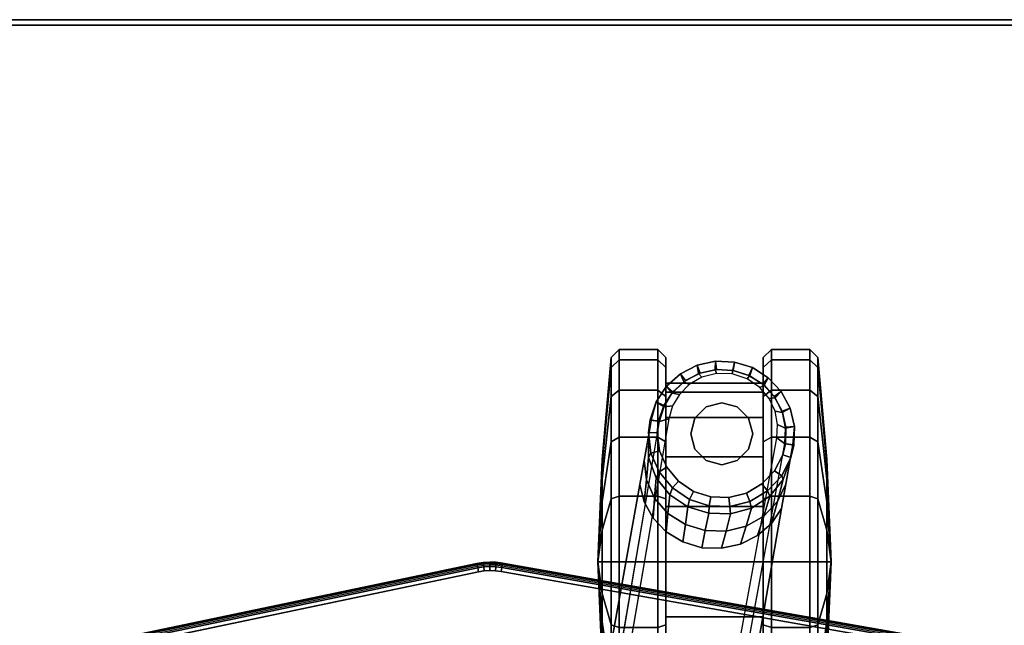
# Model space of a CAD drawing. Header units: inches. Extents: x 390 to 1835, y -266 to 136.
# Tile 541 of 656: x 1643.08 to 1650.38, y -87.03 to -82.54. Entities that reach past the tile are written whole.
import ezdxf
from ezdxf.enums import TextEntityAlignment as Align

# ---------------------------------------------------------------- set-up
doc = ezdxf.new("R2010")
doc.units = ezdxf.units.IN
doc.header["$LTSCALE"] = 0.95294
doc.header["$MEASUREMENT"] = 0
for name, color, linetype in [('A-FURN-3-PLANES-TABLE-LEG-BASE', 253, 'Continuous'), ('A-FURN-3-PLANES-TABLE-LEG-BASE-TRIM', 251, 'Continuous'), ('A-FURN-3-PLANES-TABLE-LEG-CASTER', 253, 'Continuous'), ('A-FURN-3-PLANES-TABLE-LEG-CASTER-STEM', 253, 'Continuous'), ('A-FURN-3-PLANES-TABLE-LEG-CASTER-TRIM', 250, 'Continuous'), ('A-FURN-3-PLANES-TABLE-TOP-EDGE', 35, 'Continuous'), ('A-FURN-3-PLANES-TABLE-TOP-SURFACE-BOTTOM', 49, 'Continuous'), ('A-FURN-3-PLANES-TABLE-TOP-SURFACE-TOP', 33, 'Continuous'), ('A-FURN-HAWORTH-ATT', 251, 'Continuous')]:
    doc.layers.add(name, color=color, linetype=linetype)

# ---------------------------------------------------------------- blocks, each defined once
blk = doc.blocks.new('TARA-2460-JNC4-FLAT-3D-3')
at = {"layer": 'A-FURN-3-PLANES-TABLE-LEG-BASE'}
for points, invisible_edges in [([(53.94, -2.678, 3.1895), (54.05, -2.6223, 3.1895), (54.0005, -3.4994, 3.1895), (53.8892, -3.4242, 3.1895)], 10), ([(54.1283, -3.5409, 3.1895), (54.0005, -3.4994, 3.1895), (54.05, -2.6223, 3.1895), (54.1706, -2.5963, 3.1895)], 10), ([(54.4925, -2.7284, 5.0632), (54.3993, -2.6645, 5.0332), (54.1723, -2.6245, 5.0332), (54.0629, -2.6526, 5.0632)], 10), ([(54.1706, -2.5963, 3.1895), (54.2938, -2.6021, 3.1895), (54.2626, -3.5453, 3.1895), (54.1283, -3.5409, 3.1895)], 10), ([(54.3993, -2.6645, 5.0332), (54.2887, -2.6281, 5.0225), (54.1723, -2.6245, 5.0332)], 8), ([(54.2938, -2.6021, 3.1895), (54.4114, -2.6391, 3.1895), (54.3929, -3.5124, 3.1895), (54.2626, -3.5453, 3.1895)], 10), ([(53.8892, -3.4242, 3.1895), (53.803, -3.3211, 3.1895), (53.848, -2.7601, 3.1895), (53.94, -2.678, 3.1895)], 10), ([(53.9693, -2.7067, 5.1079), (54.562, -2.8112, 5.1079), (54.4925, -2.7284, 5.0632), (54.0629, -2.6526, 5.0632)], 5), ([(54.4114, -2.6391, 3.1895), (54.5157, -2.7049, 3.1895), (54.5089, -3.4448, 3.1895), (54.3929, -3.5124, 3.1895)], 10), ([(53.7798, -2.8629, 3.1895), (53.848, -2.7601, 3.1895), (53.803, -3.3211, 3.1895), (53.7488, -3.1982, 3.1895)], 10), ([(53.8961, -2.7798, 5.1623), (54.6058, -2.9049, 5.1623), (54.562, -2.8112, 5.1079), (53.9693, -2.7067, 5.1079)], 5), ([(54.5157, -2.7049, 3.1895), (54.5998, -2.7951, 3.1895), (54.6018, -3.3476, 3.1895), (54.5089, -3.4448, 3.1895)], 10), ([(53.8448, -2.8659, 5.2226), (54.6245, -3.0034, 5.2226), (54.6058, -2.9049, 5.1623), (53.8961, -2.7798, 5.1623)], 5), ([(54.5998, -2.7951, 3.1895), (54.658, -2.9038, 3.1895), (54.6641, -3.2286, 3.1895), (54.6018, -3.3476, 3.1895)], 10), ([(53.7306, -3.0651, 3.1895), (53.7402, -2.9797, 3.1895), (53.7798, -2.8629, 3.1895), (53.7488, -3.1982, 3.1895)], 4), ([(54.6188, -3.1018, 5.2855), (54.6245, -3.0034, 5.2226), (53.8448, -2.8659, 5.2226), (53.8165, -2.9603, 5.2855)], 10), ([(54.658, -2.9038, 3.1895), (54.6867, -3.0238, 3.1895), (54.6838, -3.1471, 3.1895), (54.6641, -3.2286, 3.1895)], 8), ([(53.7488, -2.9818, 5.2348), (53.6016, -3.4489, 3.7572), (52.8138, -7.8552, 6.0653), (53.2757, -5.7544, 7.0435)], 5), ([(53.3434, -5.733, 7.0939), (54.1155, -5.8692, 7.0939), (54.6188, -3.1018, 5.2855), (53.8165, -2.9603, 5.2855)], 4), ([(53.6333, -3.2707, 3.66), (53.6016, -3.4489, 3.7572), (53.7488, -2.9818, 5.2348)], 10), ([(53.6679, -3.0782, 3.563), (53.6333, -3.2707, 3.66), (53.7488, -2.9818, 5.2348)], 10), ([(53.7488, -2.9818, 5.2348), (53.6872, -2.9701, 3.5063), (53.6679, -3.0782, 3.563)], 8), ([(54.1718, -5.9124, 7.0435), (53.9228, -7.8406, 6.0467), (54.6549, -3.6277, 3.7625), (54.6751, -3.1451, 5.2348)], 5), ([(54.6549, -3.6277, 3.7625), (54.6864, -3.4471, 3.6607), (54.6751, -3.1451, 5.2348)], 10), ([(54.6751, -3.1451, 5.2348), (54.7182, -3.2634, 3.565), (54.737, -3.1552, 3.5063)], 1), ([(54.6751, -3.1451, 5.2348), (54.6864, -3.4471, 3.6607), (54.7182, -3.2634, 3.565)], 9), ([(53.6016, -3.4489, 3.7572), (53.6342, -3.5783, 3.8205), (52.8138, -7.8552, 6.0653)], 2), ([(52.8138, -7.8552, 6.0653), (53.6342, -3.5783, 3.8205), (53.7008, -3.6976, 3.8763)], 9), ([(53.9228, -7.8406, 6.0467), (54.5801, -3.7377, 3.8267), (54.6549, -3.6277, 3.7625)], 1), ([(53.7008, -3.6976, 3.8763), (53.7983, -3.7991, 3.9208), (52.8138, -7.8552, 6.0653)], 10), ([(52.8138, -7.8552, 6.0653), (53.7983, -3.7991, 3.9208), (53.9213, -3.875, 3.9505)], 9), ([(54.4768, -3.8273, 3.8822), (54.5801, -3.7377, 3.8267), (53.9228, -7.8406, 6.0467)], 10), ([(53.9228, -7.8406, 6.0467), (54.3506, -3.8905, 3.9254), (54.4768, -3.8273, 3.8822)], 9), ([(52.8138, -7.8552, 6.0653), (53.9213, -3.875, 3.9505), (54.062, -3.9177, 3.9619)], 9), ([(54.062, -3.9177, 3.9619), (54.2091, -3.9222, 3.953), (53.9228, -7.8406, 6.0467), (52.8138, -7.8552, 6.0653)], 14), ([(54.2091, -3.9222, 3.953), (54.3506, -3.8905, 3.9254), (53.9228, -7.8406, 6.0467)], 10)]:
    blk.add_3dface(points, dxfattribs=dict(at, invisible_edges=invisible_edges))
for points in [[(53.6872, -2.9701, 3.5063), (53.6782, -2.9684, 3.2548), (53.7228, -2.8361, 3.2548)], [(53.6782, -2.9684, 3.2548), (53.6872, -2.9701, 3.5063), (53.6679, -3.0782, 3.563), (53.6677, -3.0626, 3.2527)], [(54.746, -3.1566, 3.2548), (54.7493, -3.0171, 3.2548), (54.737, -3.1552, 3.5063), (54.746, -3.1566, 3.2548)], [(54.7241, -3.2477, 3.2527), (54.746, -3.1566, 3.2548), (54.737, -3.1552, 3.5063), (54.7182, -3.2634, 3.565)]]:
    blk.add_3dface(points, dxfattribs=at)
at = {"layer": 'A-FURN-3-PLANES-TABLE-LEG-BASE-TRIM', "invisible_edges": 10}
for points in [[(52.4057, -4.0961, 27.5), (52.4472, -4.0895, 27.5), (52.4506, -5.0106, 27.5), (52.398, -5.019, 27.5)], [(52.4472, -4.0895, 27.5), (52.4891, -4.0868, 27.5), (52.5038, -5.0072, 27.5), (52.4506, -5.0106, 27.5)], [(52.4891, -4.0868, 27.5), (52.5311, -4.0881, 27.5), (52.5571, -5.0089, 27.5), (52.5038, -5.0072, 27.5)], [(52.5311, -4.0881, 27.5), (52.5727, -4.0935, 27.5), (52.6099, -5.0156, 27.5), (52.5571, -5.0089, 27.5)], [(49.547, -4.6948, 27.5), (52.4057, -4.0961, 27.5), (52.398, -5.019, 27.5), (51.0912, -5.2926, 27.5)], [(52.5727, -4.0935, 27.5), (55.589, -4.6253, 27.5), (54.589, -5.3646, 27.5), (52.6099, -5.0156, 27.5)]]:
    blk.add_3dface(points, dxfattribs=at)
at = {"layer": 'A-FURN-3-PLANES-TABLE-TOP-EDGE'}
for points in [[(59.68, 0, 28.96), (59.68, 0, 27.79), (0, 0, 27.79), (0, 0, 28.96)], [(0.04, -0.04, 27.75), (0, 0, 27.79), (59.68, 0, 27.79), (59.64, -0.04, 27.75)], [(59.64, -0.04, 29), (59.68, 0, 28.96), (0, 0, 28.96), (0.04, -0.04, 29)]]:
    blk.add_3dface(points, dxfattribs=at)
at = {"layer": 'A-FURN-3-PLANES-TABLE-TOP-SURFACE-BOTTOM'}
blk.add_3dface([(0.04, -0.04, 27.75), (59.64, -0.04, 27.75), (59.64, -23.562, 27.75), (0.04, -23.562, 27.75)], dxfattribs=at)
at = {"layer": 'A-FURN-3-PLANES-TABLE-TOP-SURFACE-TOP'}
blk.add_3dface([(0.04, -23.562, 29), (59.64, -23.562, 29), (59.64, -0.04, 29), (0.04, -0.04, 29)], dxfattribs=at)
at = {"layer": 'A-FURN-HAWORTH-ATT', "flags": 1}
for tag, p in [('HAWMC', (0, -0.0001)), ('HAWPN', (0, -0.1667)), ('HAWSN', (0, -0.3334))]:
    blk.add_attdef(tag, text='', height=0.1, dxfattribs=at).set_placement(p, align=Align.TOP_CENTER)
at = {"layer": 'A-FURN-3-PLANES-TABLE-LEG-BASE'}
mesh = blk.add_polymesh((25, 2), dxfattribs=at)
for k, corner in enumerate([(54.6641, -3.2286, 3.1895), (54.7241, -3.2477, 3.2527), (54.6018, -3.3476, 3.1895), (54.656, -3.3849, 3.2481), (54.5089, -3.4448, 3.1895), (54.551, -3.4967, 3.2455), (54.3929, -3.5124, 3.1895), (54.4187, -3.5742, 3.244), (54.2626, -3.5453, 3.1895), (54.27, -3.6119, 3.2432), (54.1283, -3.5409, 3.1895), (54.1168, -3.6069, 3.243), (54.0005, -3.4994, 3.1895), (53.9709, -3.5595, 3.2432), (53.8892, -3.4242, 3.1895), (53.8438, -3.4736, 3.244), (53.803, -3.3211, 3.1895), (53.7458, -3.3557, 3.2454), (53.7488, -3.1982, 3.1895), (53.685, -3.2149, 3.248), (53.7306, -3.0651, 3.1895), (53.6677, -3.0627, 3.2527), (53.7402, -2.9797, 3.1895), (53.6782, -2.9684, 3.2548), (53.7798, -2.8629, 3.1895), (53.7228, -2.8361, 3.2548), (53.848, -2.7601, 3.1895), (53.7998, -2.7196, 3.2547), (53.94, -2.678, 3.1895), (53.9038, -2.6265, 3.2547), (54.05, -2.6223, 3.1895), (54.0282, -2.5632, 3.2547), (54.1706, -2.5963, 3.1895), (54.1647, -2.5336, 3.2547), (54.2938, -2.6021, 3.1895), (54.3042, -2.54, 3.2547), (54.4114, -2.6391, 3.1895), (54.4374, -2.5817, 3.2547), (54.5157, -2.7049, 3.1895), (54.5555, -2.6562, 3.2547), (54.5998, -2.7951, 3.1895), (54.6508, -2.7582, 3.2547), (54.658, -2.9038, 3.1895), (54.7168, -2.8813, 3.2547), (54.6867, -3.0238, 3.1895), (54.7493, -3.0171, 3.2548), (54.6838, -3.1471, 3.1895), (54.746, -3.1566, 3.2548), (54.6641, -3.2286, 3.1895), (54.7241, -3.2477, 3.2527)]):
    mesh.set_mesh_vertex(divmod(k, 2), corner)
mesh = blk.add_polymesh((2, 13), dxfattribs=at)
for k, corner in enumerate([(54.737, -3.1552, 3.5063), (54.7493, -3.0171, 3.2548), (54.7168, -2.8813, 3.2547), (54.6508, -2.7582, 3.2547), (54.5555, -2.6562, 3.2547), (54.4374, -2.5817, 3.2547), (54.3042, -2.54, 3.2547), (54.1647, -2.5336, 3.2547), (54.0282, -2.5632, 3.2547), (53.9038, -2.6265, 3.2547), (53.7998, -2.7196, 3.2547), (53.7228, -2.8361, 3.2548), (53.6872, -2.9701, 3.5063), (54.6751, -3.1451, 5.2348), (54.6812, -3.0297, 5.1709), (54.6584, -2.9148, 5.1099), (54.6063, -2.8064, 5.0553), (54.5253, -2.7121, 5.0112), (54.4186, -2.6403, 4.982), (54.2937, -2.5996, 4.9717), (54.1624, -2.5951, 4.982), (54.0376, -2.626, 5.0112), (53.9292, -2.687, 5.0553), (53.8432, -2.771, 5.1099), (53.7825, -2.8712, 5.1709), (53.7488, -2.9818, 5.2348)]):
    mesh.set_mesh_vertex(divmod(k, 13), corner)
mesh = blk.add_polymesh((27, 2), dxfattribs=at)
for k, corner in enumerate([(53.3381, -5.8655, 26.4424), (53.2698, -5.9133, 26.4424), (53.3407, -5.8663, 7.6204), (53.269, -5.9179, 7.6499), (53.3307, -5.847, 7.2911), (53.258, -5.8968, 7.2904), (53.3297, -5.8367, 7.2329), (53.2575, -5.884, 7.2176), (53.3316, -5.8132, 7.1787), (53.2604, -5.8547, 7.1497), (53.3363, -5.778, 7.1315), (53.2666, -5.8107, 7.0905), (53.3434, -5.733, 7.0939), (53.2757, -5.7544, 7.0435), (53.8165, -2.9603, 5.2855), (53.7488, -2.9818, 5.2348), (53.8448, -2.8659, 5.2226), (53.7825, -2.8712, 5.1709), (53.8961, -2.7798, 5.1623), (53.8432, -2.771, 5.1099), (53.9693, -2.7067, 5.1079), (53.9292, -2.687, 5.0553), (54.0629, -2.6526, 5.0632), (54.0376, -2.626, 5.0112), (54.1723, -2.6245, 5.0332), (54.1624, -2.5951, 4.982), (54.2887, -2.6281, 5.0225), (54.2937, -2.5996, 4.9717), (54.3993, -2.6645, 5.0332), (54.4186, -2.6403, 4.982), (54.4925, -2.7284, 5.0632), (54.5253, -2.7121, 5.0112), (54.562, -2.8112, 5.1079), (54.6063, -2.8064, 5.0553), (54.6058, -2.9049, 5.1623), (54.6584, -2.9148, 5.1099), (54.6245, -3.0034, 5.2226), (54.6812, -3.0297, 5.1709), (54.6188, -3.1018, 5.2855), (54.6751, -3.1451, 5.2348), (54.1156, -5.8692, 7.0939), (54.1718, -5.9124, 7.0435), (54.1069, -5.9139, 7.1315), (54.1611, -5.9684, 7.0906), (54.0991, -5.9486, 7.1787), (54.1519, -6.0119, 7.1497), (54.0929, -5.9712, 7.2329), (54.1446, -6.0403, 7.2176), (54.0884, -5.9806, 7.2911), (54.1396, -6.0522, 7.2904), (54.072, -5.9952, 7.6204), (54.1218, -6.0683, 7.6499), (54.0747, -5.9954, 26.4424), (54.1226, -6.0637, 26.4424)]):
    mesh.set_mesh_vertex(divmod(k, 2), corner)
mesh = blk.add_polymesh((4, 11), dxfattribs=at)
for k, corner in enumerate([(53.6677, -3.0627, 3.2527), (53.685, -3.2149, 3.248), (53.7458, -3.3557, 3.2454), (53.8438, -3.4736, 3.244), (53.9709, -3.5595, 3.2432), (54.1168, -3.6069, 3.243), (54.27, -3.6119, 3.2432), (54.4187, -3.5742, 3.244), (54.551, -3.4967, 3.2455), (54.656, -3.3849, 3.2481), (54.7241, -3.2477, 3.2527), (53.6679, -3.0782, 3.563), (53.6678, -3.2471, 3.6025), (53.7236, -3.3984, 3.6114), (53.8251, -3.5241, 3.6094), (53.9596, -3.6133, 3.6004), (54.1141, -3.6609, 3.5948), (54.2752, -3.6656, 3.6073), (54.431, -3.6238, 3.6183), (54.5668, -3.5363, 3.6184), (54.6672, -3.4105, 3.6057), (54.7182, -3.2634, 3.565), (53.6333, -3.2707, 3.66), (53.6506, -3.4142, 3.7085), (53.7119, -3.5495, 3.7408), (53.8113, -3.6631, 3.7621), (53.9402, -3.7457, 3.7724), (54.0878, -3.7908, 3.7753), (54.242, -3.7954, 3.7771), (54.3906, -3.7587, 3.7688), (54.5217, -3.6833, 3.7473), (54.6235, -3.5756, 3.7132), (54.6864, -3.4471, 3.6607), (53.6016, -3.4489, 3.7572), (53.6342, -3.5783, 3.8205), (53.7008, -3.6976, 3.8763), (53.7983, -3.7991, 3.9208), (53.9213, -3.875, 3.9505), (54.062, -3.9177, 3.9619), (54.2091, -3.9222, 3.953), (54.3506, -3.8905, 3.9254), (54.4768, -3.8273, 3.8822), (54.5801, -3.7377, 3.8267), (54.6549, -3.6277, 3.7625)]):
    mesh.set_mesh_vertex(divmod(k, 11), corner)
at = {"layer": 'A-FURN-3-PLANES-TABLE-LEG-BASE-TRIM'}
mesh = blk.add_polymesh((9, 8), dxfattribs=at)
for k, corner in enumerate([(49.547, -4.6948, 27.5), (49.5409, -4.6657, 27.5079), (49.5364, -4.6443, 27.5294), (49.5347, -4.6361, 27.559), (49.5341, -4.6331, 27.7297), (49.5346, -4.6357, 27.7398), (49.5361, -4.6428, 27.7473), (49.5382, -4.6527, 27.75), (52.4057, -4.0961, 27.5), (52.3997, -4.067, 27.5079), (52.3952, -4.0456, 27.5294), (52.3934, -4.0374, 27.559), (52.3928, -4.0345, 27.7297), (52.3934, -4.037, 27.7398), (52.3949, -4.0442, 27.7473), (52.3969, -4.0541, 27.75), (52.4472, -4.0895, 27.5), (52.4434, -4.0602, 27.5079), (52.4412, -4.0383, 27.5294), (52.4405, -4.0299, 27.559), (52.4402, -4.0269, 27.7297), (52.4404, -4.0295, 27.7398), (52.4411, -4.0368, 27.7473), (52.4424, -4.0468, 27.75), (52.4891, -4.0868, 27.5), (52.4886, -4.0574, 27.5079), (52.4883, -4.0353, 27.5294), (52.4882, -4.0268, 27.559), (52.4881, -4.0238, 27.7297), (52.4881, -4.0265, 27.7398), (52.4883, -4.0338, 27.7473), (52.4884, -4.0438, 27.75), (52.5311, -4.0881, 27.5), (52.5339, -4.0587, 27.5079), (52.5354, -4.0368, 27.5294), (52.5358, -4.0283, 27.559), (52.5361, -4.0254, 27.7297), (52.536, -4.028, 27.7398), (52.5355, -4.0353, 27.7473), (52.5345, -4.0453, 27.75), (52.5727, -4.0935, 27.5), (52.5779, -4.0642, 27.5079), (52.5817, -4.0426, 27.5294), (52.5831, -4.0344, 27.559), (52.5837, -4.0314, 27.7297), (52.5832, -4.034, 27.7398), (52.5819, -4.0412, 27.7473), (52.5802, -4.0511, 27.75), (55.589, -4.6253, 27.5), (55.5941, -4.596, 27.5079), (55.5979, -4.5745, 27.5294), (55.5994, -4.5662, 27.559), (55.5999, -4.5633, 27.7297), (55.5995, -4.5658, 27.7398), (55.5982, -4.573, 27.7473), (55.5964, -4.583, 27.75), (55.6632, -4.6452, 27.5), (55.6715, -4.6172, 27.5079), (55.6799, -4.5967, 27.5294), (55.6837, -4.5888, 27.559), (55.6848, -4.586, 27.7297), (55.6835, -4.5884, 27.7398), (55.6807, -4.5953, 27.7473), (55.6779, -4.6048, 27.75), (55.7329, -4.6777, 27.5), (55.745, -4.6525, 27.5079), (55.7573, -4.6332, 27.5294), (55.7629, -4.6257, 27.559), (55.7644, -4.6231, 27.7297), (55.7626, -4.6255, 27.7398), (55.7585, -4.6319, 27.7473), (55.7544, -4.6405, 27.75)]):
    mesh.set_mesh_vertex(divmod(k, 8), corner)
at = {"layer": 'A-FURN-3-PLANES-TABLE-LEG-CASTER'}
mesh = blk.add_polymesh((20, 3), dxfattribs=dict(at, m_close=True))
for k, corner in enumerate([(53.3893, -4.0223, 3.09), (53.3225, -4.0223, 2.3336), (53.2908, -4.0223, 1.575), (53.3893, -4.4905, 3.0159), (53.3225, -4.2568, 2.2965), (53.2908, -4.0223, 1.575), (53.3893, -4.9128, 2.8007), (53.3225, -4.4682, 2.1888), (53.2908, -4.0223, 1.575), (53.3893, -5.248, 2.4655), (53.3225, -4.6361, 2.0209), (53.2908, -4.0223, 1.575), (53.3893, -5.4632, 2.0432), (53.3225, -4.7438, 1.8094), (53.2908, -4.0223, 1.575), (53.3893, -5.5373, 1.575), (53.3225, -4.781, 1.575), (53.2908, -4.0223, 1.575), (53.3893, -5.4632, 1.1068), (53.3225, -4.7438, 1.3406), (53.2908, -4.0223, 1.575), (53.3893, -5.248, 0.6845), (53.3225, -4.6361, 1.1291), (53.2908, -4.0223, 1.575), (53.3893, -4.9128, 0.3493), (53.3225, -4.4682, 0.9612), (53.2908, -4.0223, 1.575), (53.3893, -4.4905, 0.1341), (53.3225, -4.2568, 0.8535), (53.2908, -4.0223, 1.575), (53.3893, -4.0223, 0.06), (53.3225, -4.0223, 0.8164), (53.2908, -4.0223, 1.575), (53.3893, -3.5542, 0.1341), (53.3225, -3.7879, 0.8535), (53.2908, -4.0223, 1.575), (53.3893, -3.1318, 0.3493), (53.3225, -3.5764, 0.9612), (53.2908, -4.0223, 1.575), (53.3893, -2.7967, 0.6845), (53.3225, -3.4086, 1.1291), (53.2908, -4.0223, 1.575), (53.3893, -2.5815, 1.1068), (53.3225, -3.3008, 1.3406), (53.2908, -4.0223, 1.575), (53.3893, -2.5073, 1.575), (53.3225, -3.2637, 1.575), (53.2908, -4.0223, 1.575), (53.3893, -2.5815, 2.0432), (53.3225, -3.3008, 1.8094), (53.2908, -4.0223, 1.575), (53.3893, -2.7967, 2.4655), (53.3225, -3.4086, 2.0209), (53.2908, -4.0223, 1.575), (53.3893, -3.1318, 2.8007), (53.3225, -3.5764, 2.1888), (53.2908, -4.0223, 1.575), (53.3893, -3.5542, 3.0159), (53.3225, -3.7879, 2.2965), (53.2908, -4.0223, 1.575)]):
    mesh.set_mesh_vertex(divmod(k, 3), corner)
mesh = blk.add_polymesh((20, 4), dxfattribs=dict(at, m_close=True))
for k, corner in enumerate([(54.5183, -4.0223, 3.09), (54.5183, -4.0223, 2.8996), (53.7953, -4.0223, 2.8996), (53.7953, -4.0223, 3.09), (54.5183, -4.4905, 3.0159), (54.5183, -4.4316, 2.8348), (53.7953, -4.4316, 2.8348), (53.7953, -4.4905, 3.0159), (54.5183, -4.9128, 2.8007), (54.5183, -4.8009, 2.6466), (53.7953, -4.8009, 2.6466), (53.7953, -4.9128, 2.8007), (54.5183, -5.248, 2.4655), (54.5183, -5.0939, 2.3536), (53.7953, -5.0939, 2.3536), (53.7953, -5.248, 2.4655), (54.5183, -5.4632, 2.0432), (54.5183, -5.2821, 1.9843), (53.7953, -5.2821, 1.9843), (53.7953, -5.4632, 2.0432), (54.5183, -5.5373, 1.575), (54.5183, -5.3469, 1.575), (53.7953, -5.3469, 1.575), (53.7953, -5.5373, 1.575), (54.5183, -5.4632, 1.1068), (54.5183, -5.2821, 1.1657), (53.7953, -5.2821, 1.1657), (53.7953, -5.4632, 1.1068), (54.5183, -5.248, 0.6845), (54.5183, -5.0939, 0.7964), (53.7953, -5.0939, 0.7964), (53.7953, -5.248, 0.6845), (54.5183, -4.9128, 0.3493), (54.5183, -4.8009, 0.5034), (53.7953, -4.8009, 0.5034), (53.7953, -4.9128, 0.3493), (54.5183, -4.4905, 0.1341), (54.5183, -4.4316, 0.3152), (53.7953, -4.4316, 0.3152), (53.7953, -4.4905, 0.1341), (54.5183, -4.0223, 0.06), (54.5183, -4.0223, 0.2504), (53.7953, -4.0223, 0.2504), (53.7953, -4.0223, 0.06), (54.5183, -3.5542, 0.1341), (54.5183, -3.613, 0.3152), (53.7953, -3.613, 0.3152), (53.7953, -3.5542, 0.1341), (54.5183, -3.1318, 0.3493), (54.5183, -3.2437, 0.5034), (53.7953, -3.2437, 0.5034), (53.7953, -3.1318, 0.3493), (54.5183, -2.7967, 0.6845), (54.5183, -2.9507, 0.7964), (53.7953, -2.9507, 0.7964), (53.7953, -2.7967, 0.6845), (54.5183, -2.5815, 1.1068), (54.5183, -2.7625, 1.1657), (53.7953, -2.7625, 1.1657), (53.7953, -2.5815, 1.1068), (54.5183, -2.5073, 1.575), (54.5183, -2.6977, 1.575), (53.7953, -2.6977, 1.575), (53.7953, -2.5073, 1.575), (54.5183, -2.5815, 2.0432), (54.5183, -2.7625, 1.9843), (53.7953, -2.7625, 1.9843), (53.7953, -2.5815, 2.0432), (54.5183, -2.7967, 2.4655), (54.5183, -2.9507, 2.3536), (53.7953, -2.9507, 2.3536), (53.7953, -2.7967, 2.4655), (54.5183, -3.1318, 2.8007), (54.5183, -3.2437, 2.6466), (53.7953, -3.2437, 2.6466), (53.7953, -3.1318, 2.8007), (54.5183, -3.5542, 3.0159), (54.5183, -3.613, 2.8348), (53.7953, -3.613, 2.8348), (53.7953, -3.5542, 3.0159)]):
    mesh.set_mesh_vertex(divmod(k, 4), corner)
mesh = blk.add_polymesh((20, 3), dxfattribs=dict(at, m_close=True))
for k, corner in enumerate([(54.9243, -4.0223, 3.09), (54.9911, -4.0223, 2.3336), (55.0228, -4.0223, 1.575), (54.9243, -3.5542, 3.0159), (54.9911, -3.7879, 2.2965), (55.0228, -4.0223, 1.575), (54.9243, -3.1318, 2.8007), (54.9911, -3.5764, 2.1888), (55.0228, -4.0223, 1.575), (54.9243, -2.7967, 2.4655), (54.9911, -3.4086, 2.0209), (55.0228, -4.0223, 1.575), (54.9243, -2.5815, 2.0432), (54.9911, -3.3008, 1.8094), (55.0228, -4.0223, 1.575), (54.9243, -2.5073, 1.575), (54.9911, -3.2637, 1.575), (55.0228, -4.0223, 1.575), (54.9243, -2.5815, 1.1068), (54.9911, -3.3008, 1.3406), (55.0228, -4.0223, 1.575), (54.9243, -2.7967, 0.6845), (54.9911, -3.4086, 1.1291), (55.0228, -4.0223, 1.575), (54.9243, -3.1318, 0.3493), (54.9911, -3.5764, 0.9612), (55.0228, -4.0223, 1.575), (54.9243, -3.5542, 0.1341), (54.9911, -3.7879, 0.8535), (55.0228, -4.0223, 1.575), (54.9243, -4.0223, 0.06), (54.9911, -4.0223, 0.8164), (55.0228, -4.0223, 1.575), (54.9243, -4.4905, 0.1341), (54.9911, -4.2568, 0.8535), (55.0228, -4.0223, 1.575), (54.9243, -4.9128, 0.3493), (54.9911, -4.4682, 0.9612), (55.0228, -4.0223, 1.575), (54.9243, -5.248, 0.6845), (54.9911, -4.6361, 1.1291), (55.0228, -4.0223, 1.575), (54.9243, -5.4632, 1.1068), (54.9911, -4.7438, 1.3406), (55.0228, -4.0223, 1.575), (54.9243, -5.5373, 1.575), (54.9911, -4.781, 1.575), (55.0228, -4.0223, 1.575), (54.9243, -5.4632, 2.0432), (54.9911, -4.7438, 1.8094), (55.0228, -4.0223, 1.575), (54.9243, -5.248, 2.4655), (54.9911, -4.6361, 2.0209), (55.0228, -4.0223, 1.575), (54.9243, -4.9128, 2.8007), (54.9911, -4.4682, 2.1888), (55.0228, -4.0223, 1.575), (54.9243, -4.4905, 3.0159), (54.9911, -4.2568, 2.2965), (55.0228, -4.0223, 1.575)]):
    mesh.set_mesh_vertex(divmod(k, 3), corner)
at = {"layer": 'A-FURN-3-PLANES-TABLE-LEG-CASTER-STEM'}
mesh = blk.add_polymesh((2, 13), dxfattribs=at)
for k, corner in enumerate([(54.0108, -3.1873, 2.0603), (54.095, -3.2715, 2.0603), (54.21, -3.3023, 2.0603), (54.325, -3.2715, 2.0603), (54.4092, -3.1873, 2.0603), (54.44, -3.0723, 2.0603), (54.4092, -2.9573, 2.0603), (54.325, -2.8731, 2.0603), (54.21, -2.8423, 2.0603), (54.095, -2.8731, 2.0603), (54.0108, -2.9573, 2.0603), (53.98, -3.0723, 2.0603), (54.0108, -3.1873, 2.0603), (54.0108, -3.1873, 3.1895), (54.095, -3.2715, 3.1895), (54.21, -3.3023, 3.1895), (54.325, -3.2715, 3.1895), (54.4092, -3.1873, 3.1895), (54.44, -3.0723, 3.1895), (54.4092, -2.9573, 3.1895), (54.325, -2.8731, 3.1895), (54.21, -2.8423, 3.1895), (54.095, -2.8731, 3.1895), (54.0108, -2.9573, 3.1895), (53.98, -3.0723, 3.1895), (54.0108, -3.1873, 3.1895)]):
    mesh.set_mesh_vertex(divmod(k, 13), corner)
at = {"layer": 'A-FURN-3-PLANES-TABLE-LEG-CASTER-TRIM'}
mesh = blk.add_polymesh((20, 4), dxfattribs=dict(at, m_close=True))
for k, corner in enumerate([(53.7953, -4.0223, 3.09), (53.7353, -4.0223, 3.15), (53.4493, -4.0223, 3.15), (53.3893, -4.0223, 3.09), (53.7953, -4.4905, 3.0159), (53.7353, -4.509, 3.0729), (53.4493, -4.509, 3.0729), (53.3893, -4.4905, 3.0159), (53.7953, -4.9128, 2.8007), (53.7353, -4.9481, 2.8492), (53.4493, -4.9481, 2.8492), (53.3893, -4.9128, 2.8007), (53.7953, -5.248, 2.4655), (53.7353, -5.2965, 2.5008), (53.4493, -5.2965, 2.5008), (53.3893, -5.248, 2.4655), (53.7953, -5.4632, 2.0432), (53.7353, -5.5202, 2.0617), (53.4493, -5.5202, 2.0617), (53.3893, -5.4632, 2.0432), (53.7953, -5.5373, 1.575), (53.7353, -5.5973, 1.575), (53.4493, -5.5973, 1.575), (53.3893, -5.5373, 1.575), (53.7953, -5.4632, 1.1068), (53.7353, -5.5202, 1.0883), (53.4493, -5.5202, 1.0883), (53.3893, -5.4632, 1.1068), (53.7953, -5.248, 0.6845), (53.7353, -5.2965, 0.6492), (53.4493, -5.2965, 0.6492), (53.3893, -5.248, 0.6845), (53.7953, -4.9128, 0.3493), (53.7353, -4.9481, 0.3008), (53.4493, -4.9481, 0.3008), (53.3893, -4.9128, 0.3493), (53.7953, -4.4905, 0.1341), (53.7353, -4.509, 0.0771), (53.4493, -4.509, 0.0771), (53.3893, -4.4905, 0.1341), (53.7953, -4.0223, 0.06), (53.7353, -4.0223), (53.4493, -4.0223), (53.3893, -4.0223, 0.06), (53.7953, -3.5542, 0.1341), (53.7353, -3.5356, 0.0771), (53.4493, -3.5356, 0.0771), (53.3893, -3.5542, 0.1341), (53.7953, -3.1318, 0.3493), (53.7353, -3.0966, 0.3008), (53.4493, -3.0966, 0.3008), (53.3893, -3.1318, 0.3493), (53.7953, -2.7967, 0.6845), (53.7353, -2.7481, 0.6492), (53.4493, -2.7481, 0.6492), (53.3893, -2.7967, 0.6845), (53.7953, -2.5815, 1.1068), (53.7353, -2.5244, 1.0883), (53.4493, -2.5244, 1.0883), (53.3893, -2.5815, 1.1068), (53.7953, -2.5073, 1.575), (53.7353, -2.4473, 1.575), (53.4493, -2.4473, 1.575), (53.3893, -2.5073, 1.575), (53.7953, -2.5815, 2.0432), (53.7353, -2.5244, 2.0617), (53.4493, -2.5244, 2.0617), (53.3893, -2.5815, 2.0432), (53.7953, -2.7967, 2.4655), (53.7353, -2.7481, 2.5008), (53.4493, -2.7481, 2.5008), (53.3893, -2.7967, 2.4655), (53.7953, -3.1318, 2.8007), (53.7353, -3.0966, 2.8492), (53.4493, -3.0966, 2.8492), (53.3893, -3.1318, 2.8007), (53.7953, -3.5542, 3.0159), (53.7353, -3.5356, 3.0729), (53.4493, -3.5356, 3.0729), (53.3893, -3.5542, 3.0159)]):
    mesh.set_mesh_vertex(divmod(k, 4), corner)
mesh = blk.add_polymesh((20, 4), dxfattribs=dict(at, m_close=True))
for k, corner in enumerate([(54.5183, -4.0223, 3.09), (54.5783, -4.0223, 3.15), (54.8643, -4.0223, 3.15), (54.9243, -4.0223, 3.09), (54.5183, -3.5542, 3.0159), (54.5783, -3.5356, 3.0729), (54.8643, -3.5356, 3.0729), (54.9243, -3.5542, 3.0159), (54.5183, -3.1318, 2.8007), (54.5783, -3.0966, 2.8492), (54.8643, -3.0966, 2.8492), (54.9243, -3.1318, 2.8007), (54.5183, -2.7967, 2.4655), (54.5783, -2.7481, 2.5008), (54.8643, -2.7481, 2.5008), (54.9243, -2.7967, 2.4655), (54.5183, -2.5815, 2.0432), (54.5783, -2.5244, 2.0617), (54.8643, -2.5244, 2.0617), (54.9243, -2.5815, 2.0432), (54.5183, -2.5073, 1.575), (54.5783, -2.4473, 1.575), (54.8643, -2.4473, 1.575), (54.9243, -2.5073, 1.575), (54.5183, -2.5815, 1.1068), (54.5783, -2.5244, 1.0883), (54.8643, -2.5244, 1.0883), (54.9243, -2.5815, 1.1068), (54.5183, -2.7967, 0.6845), (54.5783, -2.7481, 0.6492), (54.8643, -2.7481, 0.6492), (54.9243, -2.7967, 0.6845), (54.5183, -3.1318, 0.3493), (54.5783, -3.0966, 0.3008), (54.8643, -3.0966, 0.3008), (54.9243, -3.1318, 0.3493), (54.5183, -3.5542, 0.1341), (54.5783, -3.5356, 0.0771), (54.8643, -3.5356, 0.0771), (54.9243, -3.5542, 0.1341), (54.5183, -4.0223, 0.06), (54.5783, -4.0223), (54.8643, -4.0223), (54.9243, -4.0223, 0.06), (54.5183, -4.4905, 0.1341), (54.5783, -4.509, 0.0771), (54.8643, -4.509, 0.0771), (54.9243, -4.4905, 0.1341), (54.5183, -4.9128, 0.3493), (54.5783, -4.9481, 0.3008), (54.8643, -4.9481, 0.3008), (54.9243, -4.9128, 0.3493), (54.5183, -5.248, 0.6845), (54.5783, -5.2965, 0.6492), (54.8643, -5.2965, 0.6492), (54.9243, -5.248, 0.6845), (54.5183, -5.4632, 1.1068), (54.5783, -5.5202, 1.0883), (54.8643, -5.5202, 1.0883), (54.9243, -5.4632, 1.1068), (54.5183, -5.5373, 1.575), (54.5783, -5.5973, 1.575), (54.8643, -5.5973, 1.575), (54.9243, -5.5373, 1.575), (54.5183, -5.4632, 2.0432), (54.5783, -5.5202, 2.0617), (54.8643, -5.5202, 2.0617), (54.9243, -5.4632, 2.0432), (54.5183, -5.248, 2.4655), (54.5783, -5.2965, 2.5008), (54.8643, -5.2965, 2.5008), (54.9243, -5.248, 2.4655), (54.5183, -4.9128, 2.8007), (54.5783, -4.9481, 2.8492), (54.8643, -4.9481, 2.8492), (54.9243, -4.9128, 2.8007), (54.5183, -4.4905, 3.0159), (54.5783, -4.509, 3.0729), (54.8643, -4.509, 3.0729), (54.9243, -4.4905, 3.0159)]):
    mesh.set_mesh_vertex(divmod(k, 4), corner)

msp = doc.modelspace()

# ---------------------------------------------------------------- block references
msp.add_blockref('TARA-2460-JNC4-FLAT-3D-3', (1594.0763, -82.5361))

doc.saveas('drawing.dxf')
